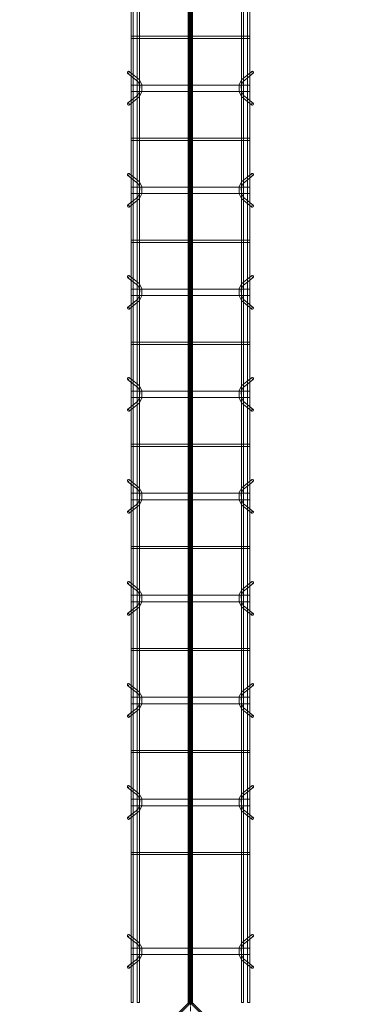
# Model space of a CAD drawing. Header units: inches. Extents: x -4136 to 1945, y -6639 to 12387.
# Tile 474 of 656: x -2520 to -2480, y 10837 to 10952. Entities that reach past the tile are written whole.
import ezdxf

# ---------------------------------------------------------------- set-up
doc = ezdxf.new("R2010")
doc.units = ezdxf.units.IN
doc.header["$MEASUREMENT"] = 0
doc.linetypes.add('Línea de rejilla', pattern=[0.875, 0.5, -0.125, 0.125, -0.125])
for name, color, linetype, lineweight in [('A-FLOR', 7, 'Continuous', 9), ('A-GENM', 7, 'Continuous', 9), ('S-BEAM', 7, 'Continuous', 9), ('S-GRID', 7, 'Continuous', 9)]:
    doc.layers.add(name, color=color, linetype=linetype, lineweight=lineweight)

# ---------------------------------------------------------------- blocks, each defined once
blk = doc.blocks.new('Dowel bar assembly - Dowel bar assembly-675243-SLAB ON GROUND JOINTS')
at = {"layer": 'S-BEAM', "color": 253, "true_color": 0xaaaaaa}
for p, q in [((317.18, 1.19), (316.23, 2.39)), ((319.76, 2.39), (318.81, 1.19)), ((329.18, 1.19), (328.23, 2.39)), ((331.76, 2.39), (330.81, 1.19)), ((341.18, 1.19), (340.23, 2.39)), ((343.76, 2.39), (342.81, 1.19)), ((353.18, 1.19), (352.23, 2.39)), ((355.76, 2.39), (354.81, 1.19)), ((365.18, 1.19), (364.23, 2.39)), ((367.76, 2.39), (366.81, 1.19)), ((377.18, 1.19), (376.23, 2.39)), ((379.76, 2.39), (378.81, 1.19)), ((389.18, 1.19), (388.23, 2.39)), ((391.76, 2.39), (390.81, 1.19)), ((401.18, 1.19), (400.23, 2.39)), ((403.76, 2.39), (402.81, 1.19)), ((418.69, 1.19), (417.74, 2.39)), ((421.28, 2.39), (420.33, 1.19)), ((425.51, 1.98), (0, 1.98)), ((0, 1.72), (425.51, 1.72)), ((425.51, 1.25), (0, 1.25)), ((311.87, 1.99), (311.87, -12.01)), ((312.13, 1.99), (311.87, 1.99)), ((311.87, 1.99), (312.13, 1.99)), ((312.13, -12.01), (312.13, 1.99)), ((316.02, 2.23), (316.97, 1.03)), ((317.63, 1.99), (317.63, -12.01)), ((318.38, 1.99), (317.63, 1.99)), ((317.63, 1.99), (318.38, 1.99)), ((318.38, -12.01), (318.38, 1.99)), ((319.01, 1.03), (319.96, 2.23)), ((323.87, 1.99), (323.87, -12.01)), ((324.13, 1.99), (323.87, 1.99)), ((323.87, 1.99), (324.13, 1.99)), ((324.13, -12.01), (324.13, 1.99)), ((328.02, 2.23), (328.97, 1.03)), ((329.63, 1.99), (329.63, -12.01)), ((330.38, 1.99), (329.63, 1.99)), ((329.63, 1.99), (330.38, 1.99)), ((330.38, -12.01), (330.38, 1.99)), ((331.01, 1.03), (331.96, 2.23)), ((335.87, 1.99), (335.87, -12.01)), ((336.13, 1.99), (335.87, 1.99)), ((335.87, 1.99), (336.13, 1.99)), ((336.13, -12.01), (336.13, 1.99)), ((340.02, 2.23), (340.97, 1.03)), ((341.63, 1.99), (341.63, -12.01)), ((342.38, 1.99), (341.63, 1.99)), ((341.63, 1.99), (342.38, 1.99)), ((342.38, -12.01), (342.38, 1.99)), ((343.01, 1.03), (343.96, 2.23)), ((347.87, 1.99), (347.87, -12.01)), ((348.13, 1.99), (347.87, 1.99)), ((347.87, 1.99), (348.13, 1.99)), ((348.13, -12.01), (348.13, 1.99)), ((352.02, 2.23), (352.97, 1.03)), ((353.63, 1.99), (353.63, -12.01)), ((354.38, 1.99), (353.63, 1.99)), ((353.63, 1.99), (354.38, 1.99)), ((354.38, -12.01), (354.38, 1.99)), ((355.01, 1.03), (355.96, 2.23)), ((359.87, 1.99), (359.87, -12.01)), ((360.13, 1.99), (359.87, 1.99)), ((359.87, 1.99), (360.13, 1.99)), ((360.13, -12.01), (360.13, 1.99)), ((364.02, 2.23), (364.97, 1.03)), ((365.63, 1.99), (365.63, -12.01)), ((366.38, 1.99), (365.63, 1.99)), ((365.63, 1.99), (366.38, 1.99)), ((366.38, -12.01), (366.38, 1.99)), ((367.01, 1.03), (367.96, 2.23)), ((371.87, 1.99), (371.87, -12.01)), ((372.13, 1.99), (371.87, 1.99)), ((371.87, 1.99), (372.13, 1.99)), ((372.13, -12.01), (372.13, 1.99)), ((376.02, 2.23), (376.97, 1.03)), ((377.63, 1.99), (377.63, -12.01)), ((378.38, 1.99), (377.63, 1.99)), ((377.63, 1.99), (378.38, 1.99)), ((378.38, -12.01), (378.38, 1.99)), ((379.01, 1.03), (379.96, 2.23)), ((383.87, 1.99), (383.87, -12.01)), ((384.13, 1.99), (383.87, 1.99)), ((383.87, 1.99), (384.13, 1.99)), ((384.13, -12.01), (384.13, 1.99)), ((388.02, 2.23), (388.97, 1.03)), ((389.62, 1.99), (389.62, -12.01)), ((390.38, 1.99), (389.62, 1.99)), ((389.62, 1.99), (390.38, 1.99)), ((390.38, -12.01), (390.38, 1.99)), ((391.01, 1.03), (391.96, 2.23)), ((395.87, 1.99), (395.87, -12.01)), ((396.13, 1.99), (395.87, 1.99)), ((395.87, 1.99), (396.13, 1.99)), ((396.13, -12.01), (396.13, 1.99)), ((400.02, 2.23), (400.97, 1.03)), ((401.62, 1.99), (401.62, -12.01)), ((402.38, 1.99), (401.62, 1.99)), ((401.62, 1.99), (402.38, 1.99)), ((402.38, -12.01), (402.38, 1.99)), ((403.01, 1.03), (403.96, 2.23)), ((407.87, 1.99), (407.87, -12.01)), ((408.13, 1.99), (407.87, 1.99)), ((407.87, 1.99), (408.13, 1.99)), ((408.13, -12.01), (408.13, 1.99)), ((417.54, 2.23), (418.49, 1.03)), ((419.14, 1.99), (419.14, -12.01)), ((419.89, 1.99), (419.14, 1.99)), ((419.14, 1.99), (419.89, 1.99)), ((419.89, -12.01), (419.89, 1.99)), ((420.53, 1.03), (421.48, 2.23)), ((425.51, 1.98), (425.51, 1.72)), ((425.51, 1.72), (425.51, 1.98)), ((425.51, 0.99), (425.51, 1.25)), ((425.51, 1.25), (425.51, 0.99)), ((0, 0.99), (425.51, 0.99)), ((425.51, -11.01), (0, -11.01)), ((0, -11.27), (425.51, -11.27)), ((316.97, -11.05), (316.02, -12.25)), ((316.23, -12.41), (317.18, -11.21)), ((318.81, -11.21), (319.76, -12.41)), ((319.96, -12.25), (319.01, -11.05)), ((328.97, -11.05), (328.02, -12.25)), ((328.23, -12.41), (329.18, -11.21)), ((330.81, -11.21), (331.76, -12.41)), ((331.96, -12.25), (331.01, -11.05)), ((340.97, -11.05), (340.02, -12.25)), ((340.23, -12.41), (341.18, -11.21)), ((342.81, -11.21), (343.76, -12.41)), ((343.96, -12.25), (343.01, -11.05)), ((352.97, -11.05), (352.02, -12.25)), ((352.23, -12.41), (353.18, -11.21)), ((354.81, -11.21), (355.76, -12.41)), ((355.96, -12.25), (355.01, -11.05)), ((364.97, -11.05), (364.02, -12.25)), ((364.23, -12.41), (365.18, -11.21)), ((366.81, -11.21), (367.76, -12.41)), ((367.96, -12.25), (367.01, -11.05)), ((376.97, -11.05), (376.02, -12.25)), ((376.23, -12.41), (377.18, -11.21)), ((378.81, -11.21), (379.76, -12.41)), ((379.96, -12.25), (379.01, -11.05)), ((388.97, -11.05), (388.02, -12.25)), ((388.23, -12.41), (389.18, -11.21)), ((390.81, -11.21), (391.76, -12.41)), ((391.96, -12.25), (391.01, -11.05)), ((400.97, -11.05), (400.02, -12.25)), ((400.23, -12.41), (401.18, -11.21)), ((402.81, -11.21), (403.76, -12.41)), ((403.96, -12.25), (403.01, -11.05)), ((418.49, -11.05), (417.54, -12.25)), ((417.74, -12.41), (418.69, -11.21)), ((420.33, -11.21), (421.28, -12.41)), ((421.48, -12.25), (420.53, -11.05)), ((425.51, -11.27), (425.51, -11.01)), ((425.51, -11.01), (425.51, -11.27)), ((425.51, -11.74), (0, -11.74)), ((0, -12), (425.51, -12)), ((312.13, -12.01), (311.87, -12.01)), ((311.87, -12.01), (312.13, -12.01)), ((318.38, -12.01), (317.63, -12.01)), ((317.63, -12.01), (318.38, -12.01)), ((324.13, -12.01), (323.87, -12.01)), ((323.87, -12.01), (324.13, -12.01)), ((330.38, -12.01), (329.63, -12.01)), ((329.63, -12.01), (330.38, -12.01)), ((336.13, -12.01), (335.87, -12.01)), ((335.87, -12.01), (336.13, -12.01)), ((342.38, -12.01), (341.63, -12.01)), ((341.63, -12.01), (342.38, -12.01)), ((348.13, -12.01), (347.87, -12.01)), ((347.87, -12.01), (348.13, -12.01)), ((354.38, -12.01), (353.63, -12.01)), ((353.63, -12.01), (354.38, -12.01)), ((360.13, -12.01), (359.87, -12.01)), ((359.87, -12.01), (360.13, -12.01)), ((366.38, -12.01), (365.63, -12.01)), ((365.63, -12.01), (366.38, -12.01)), ((372.13, -12.01), (371.87, -12.01)), ((371.87, -12.01), (372.13, -12.01)), ((378.38, -12.01), (377.63, -12.01)), ((377.63, -12.01), (378.38, -12.01)), ((384.13, -12.01), (383.87, -12.01)), ((383.87, -12.01), (384.13, -12.01)), ((390.38, -12.01), (389.62, -12.01)), ((389.62, -12.01), (390.38, -12.01)), ((396.13, -12.01), (395.87, -12.01)), ((395.87, -12.01), (396.13, -12.01)), ((402.38, -12.01), (401.62, -12.01)), ((401.62, -12.01), (402.38, -12.01)), ((408.13, -12.01), (407.87, -12.01)), ((407.87, -12.01), (408.13, -12.01)), ((419.89, -12.01), (419.14, -12.01)), ((419.14, -12.01), (419.89, -12.01)), ((425.51, -12), (425.51, -11.74)), ((425.51, -11.74), (425.51, -12))]:
    blk.add_line(p, q, dxfattribs=at)
at = {"layer": 'S-BEAM', "color": 253, "true_color": 0xaaaaaa, "flags": 128}
for points in [[(317.18, 1.19), (317.62, 0.97), (318.38, 0.98), (318.81, 1.19)], [(329.18, 1.19), (329.62, 0.97), (330.38, 0.98), (330.81, 1.19)], [(341.18, 1.19), (341.62, 0.97), (342.38, 0.98), (342.81, 1.19)], [(353.18, 1.19), (353.62, 0.97), (354.38, 0.98), (354.81, 1.19)], [(365.18, 1.19), (365.62, 0.97), (366.38, 0.98), (366.81, 1.19)], [(377.18, 1.19), (377.62, 0.97), (378.38, 0.98), (378.81, 1.19)], [(389.18, 1.19), (389.62, 0.97), (390.38, 0.98), (390.81, 1.19)], [(401.18, 1.19), (401.62, 0.97), (402.38, 0.98), (402.81, 1.19)], [(418.69, 1.19), (419.14, 0.97), (419.9, 0.98), (420.33, 1.19)], [(316.97, 1.03), (317.53, 0.73), (318.39, 0.72), (318.97, 0.99), (319.01, 1.03)], [(328.97, 1.03), (329.53, 0.73), (330.39, 0.72), (330.97, 0.99), (331.01, 1.03)], [(340.97, 1.03), (341.53, 0.73), (342.39, 0.72), (342.97, 0.99), (343.01, 1.03)], [(352.97, 1.03), (353.53, 0.73), (354.39, 0.72), (354.97, 0.99), (355.01, 1.03)], [(364.97, 1.03), (365.53, 0.73), (366.39, 0.72), (366.97, 0.99), (367.01, 1.03)], [(376.97, 1.03), (377.53, 0.73), (378.39, 0.72), (378.97, 0.99), (379.01, 1.03)], [(388.97, 1.03), (389.53, 0.73), (390.39, 0.72), (390.97, 0.99), (391.01, 1.03)], [(400.97, 1.03), (401.53, 0.73), (402.39, 0.72), (402.97, 0.99), (403.01, 1.03)], [(418.49, 1.03), (419.04, 0.73), (419.9, 0.72), (420.49, 0.99), (420.53, 1.03)], [(316.97, -11.05), (317.53, -10.75), (318.39, -10.74), (318.97, -11.01), (319.01, -11.05)], [(317.18, -11.21), (317.62, -10.99), (318.38, -11), (318.81, -11.21)], [(328.97, -11.05), (329.53, -10.75), (330.39, -10.74), (330.97, -11.01), (331.01, -11.05)], [(329.18, -11.21), (329.62, -10.99), (330.38, -11), (330.81, -11.21)], [(340.97, -11.05), (341.53, -10.75), (342.39, -10.74), (342.97, -11.01), (343.01, -11.05)], [(341.18, -11.21), (341.62, -10.99), (342.38, -11), (342.81, -11.21)], [(352.97, -11.05), (353.53, -10.75), (354.39, -10.74), (354.97, -11.01), (355.01, -11.05)], [(353.18, -11.21), (353.62, -10.99), (354.38, -11), (354.81, -11.21)], [(364.97, -11.05), (365.53, -10.75), (366.39, -10.74), (366.97, -11.01), (367.01, -11.05)], [(365.18, -11.21), (365.62, -10.99), (366.38, -11), (366.81, -11.21)], [(376.97, -11.05), (377.53, -10.75), (378.39, -10.74), (378.97, -11.01), (379.01, -11.05)], [(377.18, -11.21), (377.62, -10.99), (378.38, -11), (378.81, -11.21)], [(388.97, -11.05), (389.53, -10.75), (390.39, -10.74), (390.97, -11.01), (391.01, -11.05)], [(389.18, -11.21), (389.62, -10.99), (390.38, -11), (390.81, -11.21)], [(400.97, -11.05), (401.53, -10.75), (402.39, -10.74), (402.97, -11.01), (403.01, -11.05)], [(401.18, -11.21), (401.62, -10.99), (402.38, -11), (402.81, -11.21)], [(418.49, -11.05), (419.04, -10.75), (419.9, -10.74), (420.49, -11.01), (420.53, -11.05)], [(418.69, -11.21), (419.14, -10.99), (419.9, -11), (420.33, -11.21)]]:
    blk.add_lwpolyline(points, dxfattribs=at)
at = {"layer": 'S-BEAM', "color": 253, "true_color": 0xaaaaaa}
for centre, major_axis, start_param, end_param in [((316.12, 2.31), (0.101, 0.08), 5.709265, 8.850858), ((316.12, 2.31), (0.101, 0.08), 2.567673, 5.709265), ((319.86, 2.31), (-0.101, 0.08), 3.715513, 6.857105), ((319.86, 2.31), (-0.101, 0.08), 0.57392, 3.715513), ((328.12, 2.31), (0.101, 0.08), 5.709265, 8.850858), ((328.12, 2.31), (0.101, 0.08), 2.567673, 5.709265), ((331.86, 2.31), (-0.101, 0.08), 3.715513, 6.857105), ((331.86, 2.31), (-0.101, 0.08), 0.57392, 3.715513), ((340.12, 2.31), (0.101, 0.08), 5.709265, 8.850858), ((340.12, 2.31), (0.101, 0.08), 2.567673, 5.709265), ((343.86, 2.31), (-0.101, 0.08), 3.715513, 6.857105), ((343.86, 2.31), (-0.101, 0.08), 0.57392, 3.715513), ((352.12, 2.31), (0.101, 0.08), 5.709265, 8.850858), ((352.12, 2.31), (0.101, 0.08), 2.567673, 5.709265), ((355.86, 2.31), (-0.101, 0.08), 3.715513, 6.857105), ((355.86, 2.31), (-0.101, 0.08), 0.57392, 3.715513), ((364.12, 2.31), (0.101, 0.08), 5.709265, 8.850858), ((364.12, 2.31), (0.101, 0.08), 2.567673, 5.709265), ((367.86, 2.31), (-0.101, 0.08), 3.715513, 6.857105), ((367.86, 2.31), (-0.101, 0.08), 0.57392, 3.715513), ((376.12, 2.31), (0.101, 0.08), 5.709265, 8.850858), ((376.12, 2.31), (0.101, 0.08), 2.567673, 5.709265), ((379.86, 2.31), (-0.101, 0.08), 3.715513, 6.857105), ((379.86, 2.31), (-0.101, 0.08), 0.57392, 3.715513), ((388.12, 2.31), (0.101, 0.08), 5.709265, 8.850858), ((388.12, 2.31), (0.101, 0.08), 2.567673, 5.709265), ((391.86, 2.31), (-0.101, 0.08), 3.715513, 6.857105), ((391.86, 2.31), (-0.101, 0.08), 0.57392, 3.715513), ((400.12, 2.31), (0.101, 0.08), 5.709265, 8.850858), ((400.12, 2.31), (0.101, 0.08), 2.567673, 5.709265), ((403.86, 2.31), (-0.101, 0.08), 3.715513, 6.857105), ((403.86, 2.31), (-0.101, 0.08), 0.57392, 3.715513), ((417.64, 2.31), (0.101, 0.08), 5.709265, 8.850858), ((417.64, 2.31), (0.101, 0.08), 2.567673, 5.709265), ((421.38, 2.31), (-0.101, 0.08), 3.715513, 6.857105), ((421.38, 2.31), (-0.101, 0.08), 0.57392, 3.715513), ((316.12, -12.33), (-0.101, 0.08), 3.715513, 6.857105), ((316.12, -12.33), (-0.101, 0.08), 0.57392, 3.715513), ((319.86, -12.33), (0.101, 0.08), 5.709265, 8.850858), ((319.86, -12.33), (0.101, 0.08), 2.567673, 5.709265), ((328.12, -12.33), (-0.101, 0.08), 3.715513, 6.857105), ((328.12, -12.33), (-0.101, 0.08), 0.57392, 3.715513), ((331.86, -12.33), (0.101, 0.08), 5.709265, 8.850858), ((331.86, -12.33), (0.101, 0.08), 2.567673, 5.709265), ((340.12, -12.33), (-0.101, 0.08), 3.715513, 6.857105), ((340.12, -12.33), (-0.101, 0.08), 0.57392, 3.715513), ((343.86, -12.33), (0.101, 0.08), 5.709265, 8.850858), ((343.86, -12.33), (0.101, 0.08), 2.567673, 5.709265), ((352.12, -12.33), (-0.101, 0.08), 3.715513, 6.857105), ((352.12, -12.33), (-0.101, 0.08), 0.57392, 3.715513), ((355.86, -12.33), (0.101, 0.08), 5.709265, 8.850858), ((355.86, -12.33), (0.101, 0.08), 2.567673, 5.709265), ((364.12, -12.33), (-0.101, 0.08), 3.715513, 6.857105), ((364.12, -12.33), (-0.101, 0.08), 0.57392, 3.715513), ((367.86, -12.33), (0.101, 0.08), 5.709265, 8.850858), ((367.86, -12.33), (0.101, 0.08), 2.567673, 5.709265), ((376.12, -12.33), (-0.101, 0.08), 3.715513, 6.857105), ((376.12, -12.33), (-0.101, 0.08), 0.57392, 3.715513), ((379.86, -12.33), (0.101, 0.08), 5.709265, 8.850858), ((379.86, -12.33), (0.101, 0.08), 2.567673, 5.709265), ((388.12, -12.33), (-0.101, 0.08), 3.715513, 6.857105), ((388.12, -12.33), (-0.101, 0.08), 0.57392, 3.715513), ((391.86, -12.33), (0.101, 0.08), 5.709265, 8.850858), ((391.86, -12.33), (0.101, 0.08), 2.567673, 5.709265), ((400.12, -12.33), (-0.101, 0.08), 3.715513, 6.857105), ((400.12, -12.33), (-0.101, 0.08), 0.57392, 3.715513), ((403.86, -12.33), (0.101, 0.08), 5.709265, 8.850858), ((403.86, -12.33), (0.101, 0.08), 2.567673, 5.709265), ((417.64, -12.33), (-0.101, 0.08), 3.715513, 6.857105), ((417.64, -12.33), (-0.101, 0.08), 0.57392, 3.715513), ((421.38, -12.33), (0.101, 0.08), 5.709265, 8.850858), ((421.38, -12.33), (0.101, 0.08), 2.567673, 5.709265)]:
    blk.add_ellipse(centre, major_axis=major_axis, ratio=0.816528, start_param=start_param, end_param=end_param, dxfattribs=at)

msp = doc.modelspace()

# ---------------------------------------------------------------- hatches: boundary and pattern name
at = {"layer": 'A-GENM', "true_color": 0x0000ff}
for points in [[(-2500.58036, 10836.55815), (-2500.58036, 11262.23067), (-2500.32374, 11261.97404), (-2500.15717, 11262.14062), (-2500.15717, 10836.55815)], [(-2500.52059, 10836.55815), (-2500.52059, 11262.1709), (-2500.32374, 11261.97404), (-2500.21238, 11262.0854), (-2500.12689, 11262.1709), (-2500.12689, 10836.55815)], [(-2500.50273, 10836.55815), (-2500.50273, 11262.15304), (-2500.32374, 11261.97404), (-2500.15869, 11262.13909), (-2500.15869, 10836.55815)], [(-2500.49348, 10836.55815), (-2500.49348, 11262.14379), (-2500.32374, 11261.97404), (-2500.07181, 11262.22598), (-2500.07181, 10836.55815)], [(-2500.2803, 10836.55815), (-2500.2803, 11262.01748), (-2500.07029, 11262.2275), (-2500.07029, 10836.55815)], [(-2500.36718, 10836.55815), (-2500.36718, 11262.01748), (-2500.32374, 11261.97404), (-2500.2803, 11262.01748), (-2500.2803, 10836.55815)]]:
    msp.add_hatch(color=5, dxfattribs=at).paths.add_polyline_path(points, flags=0)
at = {"layer": 'A-GENM', "true_color": 0xff0000}
for points in [[(-2500.32374, 10836.90475), (-2500.10103, 10836.68204), (-2500.32374, 10836.45933), (-2520.34367, 10816.4394), (-2520.45502, 10816.32804), (-2520.67773, 10816.55075), (-2520.59224, 10816.63625)], [(-2500.32374, 10836.90475), (-2500.10103, 10836.68204), (-2500.32374, 10836.45933), (-2520.34367, 10816.4394), (-2520.45502, 10816.32804), (-2520.67773, 10816.55075)], [(-2480.19245, 10816.32804), (-2500.32374, 10836.45933), (-2500.10103, 10836.68204), (-2480.05524, 10816.63625), (-2479.96974, 10816.55075)], [(-2480.19245, 10816.32804), (-2500.32374, 10836.45933), (-2500.10103, 10836.68204), (-2479.96974, 10816.55075)]]:
    msp.add_hatch(color=1, dxfattribs=at).paths.add_polyline_path(points, flags=0)

# ---------------------------------------------------------------- linework, layer by layer
at = {"layer": 'A-FLOR'}
for p, q in [((-2520.56638, 10816.4394), (-2500.32374, 10836.68204)), ((-2500.32374, 10836.68204), (-2480.0811, 10816.4394))]:
    msp.add_line(p, q, dxfattribs=at)
at = {"layer": 'A-GENM', "color": 5, "true_color": 0x0000ff}
for p, q in [((-2500.58036, 10836.55815), (-2500.58036, 11262.23067)), ((-2500.52059, 11262.1709), (-2500.52059, 10836.55815)), ((-2500.52059, 11262.1709), (-2500.52059, 10836.55815)), ((-2500.50273, 11262.15304), (-2500.50273, 10836.55815)), ((-2500.49348, 10836.55815), (-2500.49348, 11262.14379)), ((-2500.48122, 10836.55815), (-2500.48122, 11262.13152)), ((-2500.48122, 11262.13152), (-2500.48122, 10836.55815)), ((-2500.41585, 11262.06616), (-2500.41585, 10836.55815)), ((-2500.16626, 10836.55815), (-2500.16626, 11262.13152)), ((-2500.16626, 10836.55815), (-2500.16626, 11262.13152)), ((-2500.15869, 10836.55815), (-2500.15869, 11262.13909)), ((-2500.15717, 10836.55815), (-2500.15717, 11262.14062)), ((-2500.12689, 11262.1709), (-2500.12689, 10836.55815)), ((-2500.12689, 11262.1709), (-2500.12689, 10836.55815)), ((-2500.07181, 10836.55815), (-2500.07181, 11262.22598)), ((-2500.07029, 10836.55815), (-2500.07029, 11262.2275)), ((-2500.36718, 10836.55815), (-2500.36718, 11262.01748)), ((-2500.2803, 11262.01748), (-2500.2803, 10836.55815)), ((-2500.15717, 10836.55815), (-2500.58036, 10836.55815)), ((-2500.58036, 10836.55815), (-2500.15869, 10836.55815)), ((-2500.12689, 10836.55815), (-2500.52059, 10836.55815)), ((-2500.52059, 10836.55815), (-2500.48122, 10836.55815)), ((-2500.15869, 10836.55815), (-2500.50273, 10836.55815)), ((-2500.50273, 10836.55815), (-2500.41585, 10836.55815)), ((-2500.07181, 10836.55815), (-2500.49348, 10836.55815)), ((-2500.49348, 10836.55815), (-2500.07029, 10836.55815)), ((-2500.48122, 10836.55815), (-2500.16626, 10836.55815)), ((-2500.41585, 10836.55815), (-2500.07181, 10836.55815)), ((-2500.2803, 10836.55815), (-2500.36718, 10836.55815)), ((-2500.36718, 10836.55815), (-2500.15717, 10836.55815)), ((-2500.07029, 10836.55815), (-2500.2803, 10836.55815)), ((-2500.16626, 10836.55815), (-2500.12689, 10836.55815))]:
    msp.add_line(p, q, dxfattribs=at)
at = {"layer": 'A-GENM', "color": 1, "true_color": 0xff0000}
for p, q in [((-2520.67773, 10816.55075), (-2500.32374, 10836.90475)), ((-2500.32374, 10836.90475), (-2520.67773, 10816.55075)), ((-2520.63161, 10816.59688), (-2500.32374, 10836.90475)), ((-2500.32374, 10836.90475), (-2520.59224, 10816.63625)), ((-2500.10103, 10836.68204), (-2500.32374, 10836.90475)), ((-2500.32374, 10836.90475), (-2500.10103, 10836.68204)), ((-2500.32374, 10836.90475), (-2500.10103, 10836.68204)), ((-2500.10103, 10836.68204), (-2500.32374, 10836.90475)), ((-2500.10103, 10836.68204), (-2480.01587, 10816.59688)), ((-2480.05524, 10816.63625), (-2500.10103, 10836.68204)), ((-2500.10103, 10836.68204), (-2479.96974, 10816.55075)), ((-2479.96974, 10816.55075), (-2500.10103, 10836.68204))]:
    msp.add_line(p, q, dxfattribs=at)
at = {"layer": 'S-GRID', "color": 253, "linetype": 'Línea de rejilla', "true_color": 0xaaaaaa}
msp.add_line((-2500.32374, 9772.6103), (-2500.32374, 12288.55505), dxfattribs=at)

# ---------------------------------------------------------------- block references
at = {"layer": 'S-BEAM', "color": 253, "true_color": 0xaaaaaa, "rotation": 269.9999999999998}
msp.add_blockref('Dowel bar assembly - Dowel bar assembly-675243-SLAB ON GROUND JOINTS', (-2495.31354, 11262.2402), dxfattribs=at)

doc.saveas('drawing.dxf')
